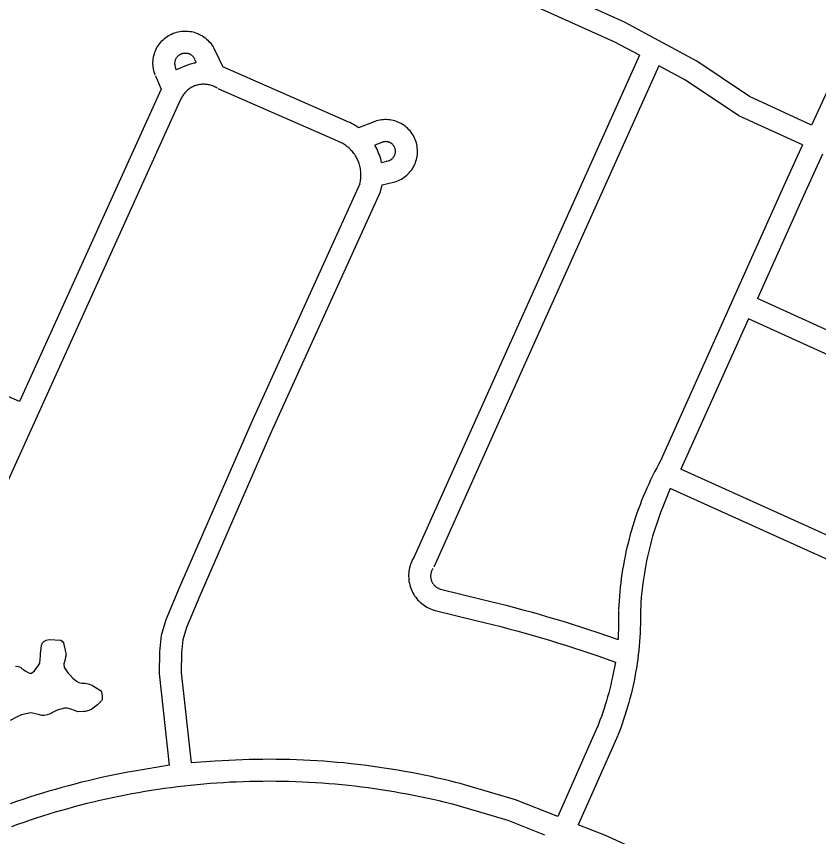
# Model space of a CAD drawing. Extents: x 3677843 to 3715951, y 511991 to 537744.
# Drawn here: x 3710825 to 3711919, y 533449 to 534568 of the extents above; entities that cross this region are included whole.
import ezdxf

# ---------------------------------------------------------------- set-up
doc = ezdxf.new("R2010")
doc.units = 0
doc.layers.add('V-ROAD-CNTR', color=7, linetype='Continuous')
doc.layers.add('V-SITE-VEGE', color=7, linetype='Continuous')

msp = doc.modelspace()

# ---------------------------------------------------------------- linework, layer by layer
at = {"layer": 'V-ROAD-CNTR'}
for points in [[(3711909.1, 534420.1), (3711824.4, 534458.8), (3711752.7, 534507), (3711654.1, 534560.2), (3710963.9, 534870.9), (3710943, 534880.5)], [(3711674.4, 534515.2), (3711640.8, 534533.3), (3710951.4, 534843.6), (3710930.6, 534853.2)], [(3712012.3, 534648.4), (3711923.3, 534451.3), (3711909.1, 534420.1)], [(3711014.1, 534488.1), (3711013.4, 534489.9), (3711012.7, 534492.1), (3711012.1, 534494.3), (3711011.6, 534496.6), (3711011.3, 534498.9), (3711011.1, 534501.2), (3711011, 534503.5), (3711011, 534505.8), (3711011.1, 534508.1), (3711011.4, 534510.4), (3711011.8, 534512.7), (3711012.3, 534514.9), (3711012.9, 534517.2), (3711013.6, 534519.3), (3711014.5, 534521.5), (3711015.4, 534523.6), (3711016.5, 534525.7), (3711017.7, 534527.6), (3711018.9, 534529.6), (3711020.3, 534531.4), (3711021.8, 534533.2), (3711023.3, 534534.9), (3711025, 534536.5), (3711026.7, 534538.1), (3711028.5, 534539.5), (3711030.4, 534540.8), (3711032.4, 534542.1), (3711034.4, 534543.2), (3711036.5, 534544.2), (3711038.6, 534545.2), (3711040.7, 534546), (3711042.9, 534546.7), (3711045.2, 534547.2), (3711047.5, 534547.7), (3711049.7, 534548), (3711052, 534548.3), (3711054.4, 534548.3), (3711056.7, 534548.3), (3711059, 534548.2), (3711061.3, 534547.9), (3711063.5, 534547.5), (3711065.8, 534547), (3711068, 534546.4), (3711070.2, 534545.6), (3711072.4, 534544.8), (3711074.5, 534543.8), (3711076.5, 534542.8), (3711078.5, 534541.6), (3711080.4, 534540.3), (3711082.3, 534538.9), (3711084.1, 534537.4), (3711085.7, 534535.9), (3711087.4, 534534.2), (3711088.9, 534532.5), (3711090.3, 534530.7), (3711091.7, 534528.8), (3711092.9, 534526.8), (3711094, 534524.8), (3711095, 534522.8), (3711095.5, 534521.7)], [(3711042.8, 534495.5), (3711041.3, 534501.1), (3711041.2, 534501.8), (3711041.1, 534502.6), (3711041, 534503.3), (3711041, 534504), (3711041, 534504.8), (3711041, 534505.5), (3711041.1, 534506.2), (3711041.2, 534507), (3711041.4, 534507.7), (3711041.6, 534508.4), (3711041.8, 534509.1), (3711042.1, 534509.8), (3711042.4, 534510.4), (3711042.7, 534511.1), (3711043.1, 534511.7), (3711043.5, 534512.4), (3711044, 534512.9), (3711044.4, 534513.5), (3711044.9, 534514.1), (3711045.4, 534514.6), (3711046, 534515.1), (3711046.6, 534515.5), (3711047.2, 534515.9), (3711047.8, 534516.3), (3711048.4, 534516.7), (3711049.1, 534517), (3711049.8, 534517.3), (3711050.5, 534517.6), (3711051.2, 534517.8), (3711051.9, 534518), (3711052.6, 534518.1), (3711053.3, 534518.2), (3711054.1, 534518.3), (3711054.8, 534518.3), (3711055.5, 534518.3), (3711056.3, 534518.3), (3711057, 534518.2), (3711057.7, 534518.1), (3711058.5, 534517.9), (3711059.2, 534517.7), (3711059.9, 534517.5), (3711060.6, 534517.2), (3711061.2, 534516.9), (3711061.9, 534516.6), (3711062.5, 534516.2), (3711063.1, 534515.8), (3711063.7, 534515.3), (3711064.3, 534514.9), (3711064.8, 534514.4), (3711065.3, 534513.8), (3711065.8, 534513.3), (3711066.3, 534512.7), (3711066.7, 534512.1), (3711067.1, 534511.5), (3711067.5, 534510.8), (3711067.8, 534510.1), (3711068, 534509.6)], [(3711095.2, 534522.2), (3711106.2, 534499.7)], [(3711674.4, 534515.2), (3711491.2, 534107.7), (3711366.4, 533829.4)], [(3711069, 534504.7), (3711066.8, 534504.3), (3711064.2, 534503.7), (3711061.8, 534503), (3711059.3, 534502.2), (3711056.9, 534501.3), (3711042.8, 534495.5)], [(3711068.3, 534509.1), (3711070, 534505.5)], [(3711275, 534425.4), (3711106.2, 534499.7)], [(3711700.8, 534500.9), (3711518.6, 534095.4), (3711393.8, 533817.1)], [(3711896.6, 534392.9), (3711809.7, 534432.5), (3711737.2, 534481.3), (3711700.8, 534500.9)], [(3711014.4, 534487.3), (3711022.3, 534469.2)], [(3711022.3, 534469.2), (3710829, 534042.9)], [(3711098.5, 534470.4), (3711097.1, 534471.3), (3711095.9, 534471.9), (3711094.6, 534472.5), (3711093.4, 534473.1), (3711092.1, 534473.6), (3711090.8, 534474), (3711089.5, 534474.4), (3711088.1, 534474.8), (3711086.8, 534475.1), (3711085.4, 534475.3), (3711084, 534475.5), (3711082.7, 534475.6), (3711081.3, 534475.7), (3711079.9, 534475.7), (3711078.5, 534475.7), (3711077.2, 534475.6), (3711075.8, 534475.4), (3711074.4, 534475.2), (3711073.1, 534474.9), (3711071.7, 534474.6), (3711070.4, 534474.3), (3711069.1, 534473.8), (3711067.8, 534473.4), (3711066.5, 534472.8), (3711065.3, 534472.2), (3711064, 534471.6), (3711062.8, 534470.9), (3711061.7, 534470.2), (3711060.5, 534469.4), (3711059.4, 534468.6), (3711058.3, 534467.8), (3711057.3, 534466.8), (3711056.3, 534465.9), (3711055.3, 534464.9), (3711054.4, 534463.9), (3711053.5, 534462.8), (3711052.7, 534461.7), (3711051.9, 534460.6), (3711051.1, 534459.5), (3711050.4, 534458.3), (3711049.8, 534457), (3711049.2, 534455.8), (3711048.7, 534454.8)], [(3711262.9, 534397.9), (3711100.1, 534469.6)], [(3711048.7, 534454.7), (3710737.8, 533769)], [(3711291.3, 534416.5), (3711289.1, 534418), (3711286.7, 534419.5), (3711284.3, 534420.9), (3711281.9, 534422.3), (3711279.4, 534423.5), (3711276.8, 534424.6), (3711274.6, 534425.5)], [(3711312.5, 534424.5), (3711291.3, 534416.5)], [(3711323.7, 534338.7), (3711339, 534342.2), (3711341.3, 534342.8), (3711343.4, 534343.5), (3711345.6, 534344.4), (3711347.7, 534345.4), (3711349.7, 534346.4), (3711351.7, 534347.6), (3711353.6, 534348.9), (3711355.4, 534350.3), (3711357.2, 534351.8), (3711358.9, 534353.4), (3711360.4, 534355), (3711361.9, 534356.8), (3711363.4, 534358.6), (3711364.7, 534360.5), (3711365.9, 534362.5), (3711367, 534364.5), (3711368, 534366.6), (3711368.8, 534368.7), (3711369.6, 534370.9), (3711370.2, 534373.1), (3711370.8, 534375.3), (3711371.2, 534377.6), (3711371.5, 534379.9), (3711371.6, 534382.2), (3711371.7, 534384.5), (3711371.6, 534386.8), (3711371.4, 534389.1), (3711371.1, 534391.3), (3711370.7, 534393.6), (3711370.1, 534395.8), (3711369.4, 534398), (3711368.6, 534400.2), (3711367.7, 534402.3), (3711366.7, 534404.4), (3711365.6, 534406.4), (3711364.3, 534408.3), (3711363, 534410.2), (3711361.6, 534412), (3711360, 534413.7), (3711358.4, 534415.4), (3711356.7, 534416.9), (3711354.9, 534418.4), (3711353.1, 534419.7), (3711351.2, 534421), (3711349.2, 534422.2), (3711347.1, 534423.2), (3711345, 534424.2), (3711342.9, 534425), (3711340.7, 534425.7), (3711338.5, 534426.3), (3711336.2, 534426.8), (3711333.9, 534427.1), (3711331.6, 534427.4), (3711329.3, 534427.5), (3711327, 534427.5), (3711324.7, 534427.3), (3711322.5, 534427.1), (3711320.2, 534426.7), (3711317.9, 534426.2), (3711315.7, 534425.6), (3711313.6, 534424.9), (3711312.3, 534424.4)], [(3711292.5, 534338.2), (3711293, 534340.1), (3711293.4, 534341.8), (3711293.8, 534343.5), (3711294, 534345.2), (3711294.3, 534346.9), (3711294.4, 534348.6), (3711294.5, 534350.4), (3711294.5, 534352.1), (3711294.5, 534353.8), (3711294.4, 534355.5), (3711294.3, 534357.3), (3711294.1, 534359), (3711293.8, 534360.7), (3711293.5, 534362.4), (3711293.1, 534364.1), (3711292.6, 534365.7), (3711292.1, 534367.4), (3711291.6, 534369), (3711291, 534370.6), (3711290.3, 534372.2), (3711289.5, 534373.8), (3711288.7, 534375.3), (3711287.9, 534376.8), (3711287, 534378.3), (3711286.1, 534379.7), (3711285.1, 534381.1), (3711284, 534382.5), (3711282.9, 534383.8), (3711281.8, 534385.1), (3711280.6, 534386.4), (3711279.4, 534387.6), (3711278.1, 534388.8), (3711276.8, 534389.9), (3711275.4, 534391), (3711274, 534392), (3711272.6, 534393), (3711271.1, 534393.9), (3711269.7, 534394.8), (3711268.1, 534395.6), (3711266.6, 534396.3), (3711265, 534397.1), (3711263.3, 534397.8)], [(3711323, 534396.4), (3711313.5, 534392.8)], [(3711322.8, 534369.2), (3711321.5, 534374), (3711320.7, 534376.7), (3711319.8, 534379.3), (3711318.7, 534381.9), (3711317.6, 534384.5), (3711316.5, 534387), (3711313.5, 534392.8)], [(3711322.8, 534369.2), (3711331.6, 534371.3), (3711332.3, 534371.4), (3711333, 534371.7), (3711333.6, 534371.9), (3711334.3, 534372.2), (3711334.9, 534372.6), (3711335.5, 534372.9), (3711336.1, 534373.3), (3711336.7, 534373.8), (3711337.2, 534374.2), (3711337.7, 534374.7), (3711338.2, 534375.2), (3711338.7, 534375.7), (3711339.1, 534376.3), (3711339.5, 534376.9), (3711339.9, 534377.5), (3711340.2, 534378.1), (3711340.5, 534378.8), (3711340.8, 534379.4), (3711341, 534380.1), (3711341.2, 534380.8), (3711341.4, 534381.4), (3711341.5, 534382.1), (3711341.6, 534382.8), (3711341.7, 534383.5), (3711341.7, 534384.3), (3711341.7, 534385), (3711341.6, 534385.7), (3711341.5, 534386.4), (3711341.4, 534387.1), (3711341.2, 534387.7), (3711341, 534388.4), (3711340.7, 534389.1), (3711340.5, 534389.7), (3711340.1, 534390.4), (3711339.8, 534391), (3711339.4, 534391.6), (3711339, 534392.2), (3711338.6, 534392.7), (3711338.1, 534393.3), (3711337.6, 534393.8), (3711337.1, 534394.2), (3711336.5, 534394.7), (3711336, 534395.1), (3711335.4, 534395.5), (3711334.8, 534395.8), (3711334.1, 534396.2), (3711333.5, 534396.5), (3711332.8, 534396.7), (3711332.2, 534396.9), (3711331.5, 534397.1), (3711330.8, 534397.3), (3711330.1, 534397.4), (3711329.4, 534397.4), (3711328.7, 534397.5), (3711328, 534397.5), (3711327.2, 534397.4), (3711326.5, 534397.4), (3711325.8, 534397.2), (3711325.2, 534397.1), (3711324.5, 534396.9), (3711323.7, 534396.7), (3711323.1, 534396.4)], [(3711896.6, 534392.9), (3711870.6, 534336.1), (3711703.1, 533961.9)], [(3711923.9, 534380.4), (3711898, 534323.7), (3711835.1, 534183.3)], [(3711329.4, 534370.7), (3711329.1, 534370.6)], [(3711033.5, 533547.1), (3711020.1, 533671.8), (3711020.4, 533701.7), (3711022.5, 533724.3), (3711029.1, 533745.6), (3711047.8, 533790), (3711144.9, 534013), (3711293.3, 534340.4)], [(3711321.1, 534329.1), (3711323.7, 534338.7)], [(3711063.4, 533550), (3711050.1, 533673.3), (3711050.4, 533700.2), (3711052.1, 533718.4), (3711057.3, 533735.3), (3711075.4, 533778.2), (3711172.3, 534000.8), (3711321.1, 534329.1)], [(3712516.5, 533873.4), (3711835.1, 534183.3)], [(3711822.8, 534155.9), (3711730.9, 533950.7)], [(3712504.2, 533846.1), (3711822.8, 534155.9)], [(3710829, 534042.9), (3710606, 534141.5)], [(3711703.6, 533963), (3711700.7, 533957.8), (3711697.8, 533952.4), (3711695, 533946.9), (3711692.2, 533941.5), (3711689.6, 533936), (3711687, 533930.4), (3711684.5, 533924.9), (3711682, 533919.3), (3711679.6, 533913.6), (3711677.3, 533907.9), (3711675.1, 533902.2), (3711673, 533896.5), (3711670.9, 533890.8), (3711668.9, 533885), (3711667, 533879.2), (3711665.2, 533873.3), (3711663.5, 533867.5), (3711661.8, 533861.6), (3711660.2, 533855.7), (3711658.7, 533849.7), (3711657.3, 533843.8), (3711655.9, 533837.8), (3711654.7, 533831.8), (3711653.5, 533825.8), (3711652.4, 533819.8), (3711651.3, 533813.8), (3711650.4, 533807.7), (3711649.5, 533801.7), (3711648.8, 533795.6), (3711648.1, 533789.5), (3711647.5, 533783.5), (3711646.9, 533777.4), (3711646.5, 533771.3), (3711646.1, 533765.2), (3711645.8, 533759.1), (3711645.8, 533757.9)], [(3712412.7, 533642.6), (3711730.9, 533950.7)], [(3711716.3, 533924.3), (3711705.2, 533896.9), (3711703.2, 533891.6), (3711701.2, 533886.2), (3711699.2, 533880.8), (3711697.4, 533875.4), (3711695.6, 533870), (3711693.9, 533864.6), (3711692.3, 533859.1), (3711690.7, 533853.6), (3711689.2, 533848.1), (3711687.8, 533842.5), (3711686.5, 533837), (3711685.2, 533831.4), (3711684.1, 533825.8), (3711682.9, 533820.2), (3711681.9, 533814.6), (3711681, 533809), (3711680.1, 533803.3), (3711679.3, 533797.7), (3711678.6, 533792), (3711677.9, 533786.3), (3711677.3, 533780.7), (3711676.8, 533775), (3711676.4, 533769.3), (3711676.1, 533763.6), (3711675.8, 533757.8), (3711675.8, 533756.8)], [(3712400.5, 533615.2), (3711716.3, 533924.3)], [(3711367.4, 533831.2), (3711366.3, 533829.5), (3711365.1, 533827.4), (3711364.1, 533825.3), (3711363.1, 533823.1), (3711362.3, 533820.9), (3711361.6, 533818.6), (3711361, 533816.3), (3711360.5, 533814), (3711360.1, 533811.7), (3711359.8, 533809.3), (3711359.6, 533807), (3711359.6, 533804.6), (3711359.7, 533802.2), (3711359.8, 533799.9), (3711360.1, 533797.5), (3711360.6, 533795.2), (3711361.1, 533792.9), (3711361.7, 533790.6), (3711362.5, 533788.4), (3711363.4, 533786.1), (3711364.3, 533784), (3711365.4, 533781.9), (3711366.6, 533779.8), (3711367.8, 533777.8), (3711369.2, 533775.9), (3711370.7, 533774), (3711372.2, 533772.2), (3711373.9, 533770.5), (3711375.6, 533768.9), (3711377.4, 533767.3), (3711379.3, 533765.9), (3711381.2, 533764.5), (3711383.2, 533763.3), (3711385.3, 533762.1), (3711387.4, 533761), (3711389.5, 533760.1), (3711391.8, 533759.2), (3711393.9, 533758.5), (3711395.1, 533758.2)], [(3711392.8, 533815.3), (3711392.2, 533814.2), (3711391.7, 533813.5), (3711391.3, 533812.6), (3711391, 533811.8), (3711390.6, 533811), (3711390.4, 533810.1), (3711390.1, 533809.2), (3711389.9, 533808.4), (3711389.8, 533807.5), (3711389.7, 533806.6), (3711389.6, 533805.7), (3711389.6, 533804.8), (3711389.6, 533803.9), (3711389.7, 533803), (3711389.8, 533802.1), (3711390, 533801.2), (3711390.2, 533800.3), (3711390.4, 533799.4), (3711390.7, 533798.6), (3711391, 533797.7), (3711391.4, 533796.9), (3711391.8, 533796.1), (3711392.3, 533795.3), (3711392.7, 533794.6), (3711393.3, 533793.8), (3711393.8, 533793.1), (3711394.4, 533792.4), (3711395, 533791.8), (3711395.7, 533791.2), (3711396.4, 533790.6), (3711397.1, 533790), (3711397.8, 533789.5), (3711398.6, 533789), (3711399.4, 533788.6), (3711400.2, 533788.2), (3711401, 533787.8), (3711401.8, 533787.5), (3711402.8, 533787.2), (3711403.4, 533787)], [(3711402.9, 533787.1), (3711458.5, 533773.3)], [(3711458.4, 533773.3), (3711469.8, 533770.6), (3711481.1, 533767.8), (3711492.5, 533765), (3711503.9, 533762), (3711515.2, 533759), (3711526.5, 533755.9), (3711537.8, 533752.7), (3711549, 533749.4), (3711560.3, 533746.1), (3711571.5, 533742.7), (3711582.7, 533739.2), (3711593.9, 533735.6), (3711605, 533731.9), (3711616.1, 533728.2), (3711645.1, 533718.3)], [(3711395.6, 533758), (3711451.3, 533744.2)], [(3711675.8, 533757.5), (3711675.8, 533751.6), (3711675.8, 533745.5), (3711675.7, 533739.5), (3711675.5, 533733.5), (3711675.3, 533727.4), (3711674.9, 533721.4), (3711674.5, 533715.4), (3711674, 533709.4), (3711673.4, 533703.3), (3711672.7, 533697.3), (3711671.9, 533691.3), (3711671.1, 533685.4), (3711670.1, 533679.4), (3711669.1, 533673.4), (3711668, 533667.5), (3711666.9, 533661.6), (3711665.6, 533655.7), (3711664.3, 533649.8), (3711662.9, 533643.9), (3711661.4, 533638), (3711659.8, 533632.2), (3711658.1, 533626.4), (3711656.4, 533620.6), (3711654.6, 533614.8), (3711652.7, 533609.1), (3711650.7, 533603.4), (3711648.7, 533597.7), (3711646.6, 533592.1), (3711645, 533588)], [(3711645.8, 533757.2), (3711645.8, 533751.5), (3711645.8, 533745.8), (3711645.7, 533740.2), (3711645.1, 533718.3)], [(3711451.4, 533744.1), (3711462.7, 533741.5), (3711473.9, 533738.7), (3711485.1, 533735.9), (3711496.2, 533733), (3711507.3, 533730), (3711518.4, 533727), (3711529.5, 533723.8), (3711540.6, 533720.6), (3711551.6, 533717.3), (3711562.7, 533714), (3711573.7, 533710.6), (3711584.6, 533707), (3711595.6, 533703.5), (3711606.5, 533699.8), (3711617.4, 533696.1), (3711641.5, 533687.6)], [(3711641.5, 533687.6), (3711637.5, 533667.6), (3711636.3, 533662.1), (3711635.1, 533656.6), (3711633.8, 533651.1), (3711632.4, 533645.7), (3711630.9, 533640.2), (3711629.4, 533634.8), (3711627.7, 533629.4), (3711626, 533624), (3711624.3, 533618.7), (3711622.4, 533613.4), (3711620.5, 533608.1), (3711618.5, 533602.8), (3711617, 533598.9)], [(3711617.3, 533599.5), (3711563, 533476.8)], [(3711644.7, 533587.4), (3711590.9, 533465.7)], [(3711426, 533522.9), (3711417.1, 533525.2), (3711408.1, 533527.3), (3711399.1, 533529.4), (3711390.1, 533531.3), (3711381, 533533.2), (3711372, 533535.1), (3711362.9, 533536.8), (3711353.8, 533538.5), (3711344.7, 533540.1), (3711335.6, 533541.6), (3711326.4, 533543), (3711317.3, 533544.3), (3711308.1, 533545.6), (3711299, 533546.8), (3711289.8, 533547.9), (3711280.6, 533548.9), (3711271.4, 533549.9), (3711262.2, 533550.7), (3711253, 533551.5), (3711243.8, 533552.2), (3711234.6, 533552.8), (3711225.3, 533553.4), (3711216.1, 533553.8), (3711206.9, 533554.2), (3711197.6, 533554.5), (3711188.4, 533554.7), (3711179.2, 533554.8), (3711169.9, 533554.9), (3711160.7, 533554.8), (3711151.4, 533554.7), (3711142.2, 533554.5), (3711132.9, 533554.3), (3711123.7, 533553.9), (3711114.5, 533553.5), (3711105.2, 533553), (3711096, 533552.4), (3711063.4, 533550)], [(3711033.5, 533547.1), (3710986, 533538.9), (3710976.9, 533537.2), (3710967.8, 533535.5), (3710958.7, 533533.7), (3710949.7, 533531.8), (3710940.7, 533529.9), (3710931.6, 533527.8), (3710922.7, 533525.7), (3710913.7, 533523.5), (3710904.7, 533521.2), (3710895.8, 533518.9), (3710886.9, 533516.4), (3710878, 533513.9), (3710869.1, 533511.3), (3710860.2, 533508.7), (3710851.4, 533505.9), (3710842.6, 533503.1), (3710833.8, 533500.2), (3710825.1, 533497.2), (3710816.4, 533494.2)], [(3711418.8, 533493.8), (3711410, 533496), (3711401.3, 533498.1), (3711392.5, 533500.1), (3711383.8, 533502), (3711375, 533503.9), (3711366.2, 533505.6), (3711357.4, 533507.3), (3711348.5, 533508.9), (3711339.7, 533510.5), (3711330.8, 533511.9), (3711322, 533513.3), (3711313.1, 533514.6), (3711304.2, 533515.9), (3711295.3, 533517), (3711286.4, 533518.1), (3711277.4, 533519.1), (3711268.5, 533520), (3711259.6, 533520.8), (3711250.6, 533521.6), (3711241.7, 533522.3), (3711232.7, 533522.9), (3711223.7, 533523.4), (3711214.8, 533523.8), (3711205.8, 533524.2), (3711196.8, 533524.5), (3711187.8, 533524.7), (3711178.9, 533524.8), (3711169.9, 533524.9), (3711160.9, 533524.8), (3711151.9, 533524.7), (3711142.9, 533524.6), (3711134, 533524.3), (3711125, 533523.9), (3711116, 533523.5), (3711107.1, 533523), (3711098.1, 533522.4), (3711089.1, 533521.8), (3711080.2, 533521), (3711071.3, 533520.2), (3711062.3, 533519.3), (3711053.4, 533518.4), (3711044.5, 533517.3), (3711035.6, 533516.2), (3711026.7, 533515), (3711017.8, 533513.7), (3711008.9, 533512.3), (3711000, 533510.9), (3710991.2, 533509.3), (3710982.4, 533507.8), (3710973.5, 533506.1), (3710964.7, 533504.3), (3710955.9, 533502.5), (3710947.2, 533500.6), (3710938.4, 533498.6), (3710929.7, 533496.5), (3710920.9, 533494.4), (3710912.2, 533492.2), (3710903.6, 533489.9), (3710894.9, 533487.5), (3710886.3, 533485.1), (3710877.6, 533482.6), (3710869, 533480), (3710860.5, 533477.3), (3710851.9, 533474.6), (3710843.4, 533471.7), (3710834.9, 533468.9), (3710826.4, 533465.9), (3710818, 533462.8)], [(3711563, 533476.8), (3711505.2, 533499.8), (3711426.6, 533522.8)], [(3711545.5, 533451.5), (3711495.4, 533471.4), (3711418.2, 533494)], [(3712207.9, 533186.5), (3711628.2, 533450.9), (3711590.9, 533465.7)]]:
    msp.add_lwpolyline(points, dxfattribs=at)
at = {"layer": 'V-SITE-VEGE'}
msp.add_lwpolyline([(3710823.5, 533681.8), (3710827.3, 533681.7), (3710830.8, 533680.7), (3710831.8, 533678.6), (3710834.3, 533677.6), (3710836.7, 533675.8), (3710841.6, 533672.7), (3710844.7, 533672), (3710847.5, 533674.1), (3710849.6, 533675.8), (3710855.5, 533683.8), (3710856.6, 533685.9), (3710857.3, 533691.5), (3710857.6, 533696), (3710857.6, 533698.8), (3710858, 533703), (3710858.7, 533706.1), (3710859, 533710.3), (3710860.4, 533713.8), (3710862.2, 533715.5), (3710865.3, 533717.2), (3710869.5, 533718.3), (3710885.5, 533717.2), (3710887.3, 533716.2), (3710889, 533713.7), (3710889.7, 533711.6), (3710891.1, 533704), (3710891.8, 533701.2), (3710892.5, 533697.3), (3710891.8, 533694.9), (3710891.1, 533691.1), (3710889.7, 533685.1), (3710890, 533680.3), (3710895.2, 533672.6), (3710898, 533669.5), (3710901.8, 533665.6), (3710906.7, 533661.4), (3710909.8, 533659.7), (3710914, 533658.6), (3710918.5, 533658.6), (3710924.5, 533657.2), (3710928.6, 533655.8), (3710939.4, 533648.9), (3710940.8, 533647.1), (3710941.9, 533641.2), (3710941.9, 533636.3), (3710940.8, 533634.6), (3710935.2, 533629), (3710927.6, 533623.4), (3710923.7, 533621.4), (3710918.5, 533620), (3710916.4, 533620), (3710908.7, 533619.6), (3710903.9, 533621.4), (3710899, 533623.5), (3710894.1, 533624.5), (3710890.6, 533624.5), (3710880.5, 533621.8), (3710873.9, 533618.6), (3710870.1, 533616.5), (3710866.9, 533615.5), (3710862.7, 533614.5), (3710859.3, 533614.8), (3710855.1, 533616.2), (3710846.7, 533618), (3710844.3, 533618.3), (3710831.7, 533615.6), (3710825.8, 533612.8), (3710816.1, 533607.9)], dxfattribs=at)

doc.saveas('drawing.dxf')
